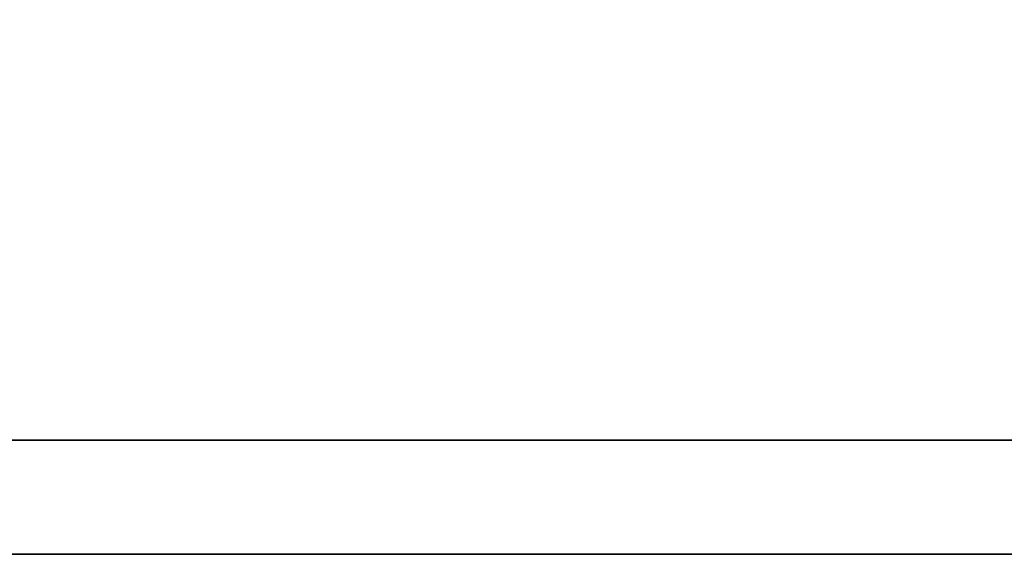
# Model space of a CAD drawing. Header units: millimetres. Extents: x 443 to 3685, y -1599 to 860.
# Tile 391 of 610: x 2849.9 to 2851.87, y -1253.64 to -1252.58. Entities that reach past the tile are written whole.
import ezdxf

# ---------------------------------------------------------------- set-up
doc = ezdxf.new("R2010")
doc.units = ezdxf.units.MM
doc.layers.add('DIM', color=4, linetype='CONTINUOUS')
doc.layers.add('layer 1', color=7, linetype='CONTINUOUS')

# ---------------------------------------------------------------- blocks, each defined once
blk = doc.blocks.new('TBI MOTION logo(完整正式版)')
at = {"layer": 'layer 1', "color": 22, "lineweight": 35}
blk.add_open_spline([(75.90875, -9.47875), (75.90875, -9.47875), (75.90875, -12.28625), (75.90875, -12.28625), (75.90875, -12.28625), (75.90875, -12.28625), (75.90875, -12.47875), (75.90875, -12.47875), (75.90875, -12.47875), (75.90875, -12.47875), (75.71625, -12.47875), (75.71625, -12.47875), (75.71625, -12.47875), (75.71625, -12.47875), (-88.32875, -12.47875), (-88.32875, -12.47875), (-88.32875, -12.47875), (-88.32875, -12.47875), (-88.32875, -13.29375), (-88.32875, -13.29375), (-88.32875, -13.29375), (-88.32875, -13.29375), (82.89125, -13.29375), (82.89125, -13.29375), (82.89125, -13.29375), (82.89125, -13.29375), (75.90875, -9.47875), (75.90875, -9.47875)], degree=3, knots=[0, 0, 0, 0, 0.1428571, 0.1428571, 0.1428571, 0.1428572, 0.2857143, 0.2857143, 0.2857143, 0.2857143, 0.4285714, 0.4285714, 0.4285714, 0.4285714, 0.5714286, 0.5714286, 0.5714286, 0.5714286, 0.7142857, 0.7142857, 0.7142857, 0.7142857, 0.8571429, 0.8571429, 0.8571429, 0.8571429, 1, 1, 1, 1], dxfattribs=at)

msp = doc.modelspace()

# ---------------------------------------------------------------- block references
at = {"layer": 'DIM', "color": 7, "xscale": 0.2802190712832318, "yscale": 0.2802190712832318, "zscale": 0.2802190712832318}
msp.add_blockref('TBI MOTION logo(完整正式版)', (2844.3345, -1249.9197), dxfattribs=at)

doc.saveas('drawing.dxf')
